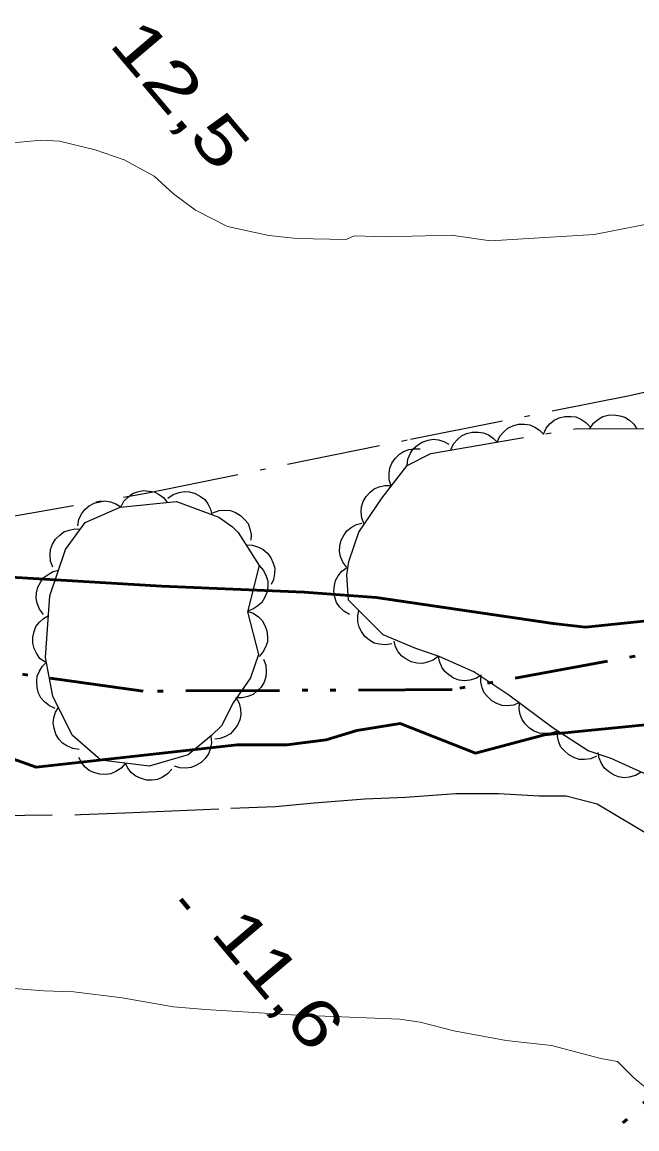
# Model space of a CAD drawing. Extents: x 386081 to 389416, y 5130568 to 5134082.
# Drawn here: x 387339.8 to 387379.1, y 5132295.3 to 5132366 of the extents above; entities that cross this region are included whole.
import ezdxf

# ---------------------------------------------------------------- set-up
doc = ezdxf.new("R2010")
doc.units = 0
doc.header["$LTSCALE"] = 1.2
doc.linetypes.add('DASH_DOUBLE_DOT', pattern=[9.2, 5, -1.2, 0.3, -1.2, 0.3, -1.2])
doc.linetypes.add('DOT_DASHED', pattern=[7.7, 5, -1.2, 0.3, -1.2])
for name, color, linetype, lineweight in [('1', 7, 'Continuous', 53), ('2', 7, 'Continuous', 13), ('3', 7, 'Continuous', 140), ('4', 7, 'DASH_DOUBLE_DOT', 53), ('41', 7, 'DOT_DASHED', 25), ('44', 7, 'Continuous', 25)]:
    doc.layers.add(name, color=color, linetype=linetype, lineweight=lineweight)

msp = doc.modelspace()

# ---------------------------------------------------------------- linework, layer by layer
at = {"layer": '1'}
for points in [[(387381, 5132327.91), (387375.83, 5132327.38), (387373.77, 5132327.62), (387362.46, 5132329.28), (387357.86, 5132329.63), (387348.74, 5132330), (387329.42, 5132331.15)], [(387336.52, 5132319.93), (387340.71, 5132318.44), (387353.57, 5132319.86), (387356.74, 5132319.86), (387359.26, 5132320.18), (387361.22, 5132320.78), (387363.99, 5132321.23), (387368.8, 5132319.34), (387373.22, 5132320.51), (387385.68, 5132321.74)]]:
    msp.add_lwpolyline(points, dxfattribs=at)
at = {"layer": '2'}
for points in [[(387339.24, 5132358.32), (387341.03, 5132358.5), (387342.21, 5132358.44), (387344.49, 5132357.88), (387346.35, 5132357.25), (387348.26, 5132356.2), (387349.49, 5132355.08), (387350.9, 5132354.03), (387352.94, 5132352.98), (387355.59, 5132352.41), (387357.39, 5132352.22), (387360.54, 5132352.15), (387361.04, 5132352.39), (387363.08, 5132352.33), (387367.25, 5132352.44), (387369.76, 5132352.06), (387376.39, 5132352.47), (387382.28, 5132353.62)], [(387384.01, 5132300.3), (387382.95, 5132299.25), (387381.21, 5132298.15), (387380.71, 5132298.03), (387379.54, 5132298.09), (387378.92, 5132298.59), (387377.88, 5132299.64), (387376.82, 5132299.83), (387373.67, 5132300.65), (387370.77, 5132300.97), (387367.43, 5132301.59), (387365.27, 5132302.16), (387363.97, 5132302.35), (387357.04, 5132302.62), (387351.54, 5132302.95), (387349.5, 5132303.14), (387346.22, 5132303.71), (387343.13, 5132304.09), (387341.21, 5132304.16), (387335.47, 5132304.61)]]:
    msp.add_lwpolyline(points, dxfattribs=at)
at = {"layer": '3'}
msp.add_line((387349.96, 5132310.01), (387350.47, 5132309.4), dxfattribs=at)
at = {"layer": '4'}
for points in [[(387412.76, 5132329.3), (387404.72, 5132328.4), (387388.1, 5132327.21), (387367.32, 5132323.4), (387347.56, 5132323.3), (387334, 5132325.19), (387318, 5132327.93), (387302.98, 5132333.07), (387284.4, 5132339.09), (387277.22, 5132343.48), (387270.77, 5132348.95), (387262.86, 5132354.51), (387225.45, 5132375.95), (387219.98, 5132379.92), (387216.61, 5132376.79), (387213.07, 5132373.28), (387203.39, 5132363.11), (387193.58, 5132352.47), (387184.73, 5132343.04)], [(387309.12, 5132228.67), (387320.14, 5132238.92), (387332.54, 5132251.32), (387345.1, 5132263.26), (387360.19, 5132277.97), (387371.56, 5132289.32), (387382.38, 5132299.68), (387391.28, 5132308.57), (387395.06, 5132312.61), (387395.98, 5132313.9), (387396.57, 5132318.63), (387396.55, 5132322.58), (387396.22, 5132327.79)]]:
    msp.add_lwpolyline(points, dxfattribs=at)
at = {"layer": '41'}
for points in [[(387321.01, 5132339.25), (387323.59, 5132336.89), (387325.69, 5132336.02), (387328.04, 5132335.15), (387330.39, 5132334.52), (387333.11, 5132334.02), (387335.21, 5132333.89), (387337.2, 5132334.13), (387347.74, 5132335.95), (387364.64, 5132339.39), (387378.66, 5132342.19), (387381.89, 5132342.92), (387389.98, 5132344.54), (387393.45, 5132345.27), (387396.43, 5132346), (387409.6, 5132348.96), (387414.7, 5132350.55), (387418.3, 5132351.65)], [(387335.74, 5132315.32), (387343.54, 5132315.41), (387346.39, 5132315.53), (387353.17, 5132315.82), (387356.02, 5132315.93), (387358.5, 5132316.17), (387361.72, 5132316.41), (387364.33, 5132316.52), (387367.55, 5132316.76), (387370.28, 5132316.75), (387372.88, 5132316.61), (387374.61, 5132316.61), (387376.59, 5132316.11), (387380.44, 5132313.8), (387381.54, 5132312.68), (387382.28, 5132311.69), (387383.77, 5132309.02), (387384, 5132307.54), (387384.24, 5132305.32)]]:
    msp.add_lwpolyline(points, dxfattribs=at)
at = {"layer": '44'}
for points in [[(387373.15, 5132339.71), (387373.32, 5132340.09), (387373.59, 5132340.4), (387373.84, 5132340.61), (387374.16, 5132340.76), (387374.52, 5132340.85), (387374.9, 5132340.85), (387375.22, 5132340.82), (387375.55, 5132340.68), (387375.86, 5132340.47), (387376.11, 5132340.21)], [(387376.12, 5132340.07), (387376.35, 5132340.41), (387376.67, 5132340.67), (387376.95, 5132340.84), (387377.29, 5132340.93), (387377.66, 5132340.96), (387378.04, 5132340.89), (387378.35, 5132340.8), (387378.65, 5132340.61), (387378.92, 5132340.35), (387379.12, 5132340.05)], [(387370.19, 5132339.21), (387370.36, 5132339.59), (387370.63, 5132339.89), (387370.88, 5132340.11), (387371.2, 5132340.26), (387371.56, 5132340.35), (387371.94, 5132340.35), (387372.27, 5132340.32), (387372.59, 5132340.17), (387372.9, 5132339.97), (387373.15, 5132339.71)], [(387364.44, 5132337.71), (387364.49, 5132338.12), (387364.65, 5132338.5), (387364.83, 5132338.78), (387365.09, 5132339.01), (387365.4, 5132339.21), (387365.77, 5132339.33), (387366.09, 5132339.39), (387366.44, 5132339.35), (387366.79, 5132339.25), (387367.11, 5132339.08)], [(387367.23, 5132338.71), (387367.41, 5132339.09), (387367.67, 5132339.39), (387367.92, 5132339.61), (387368.24, 5132339.75), (387368.6, 5132339.85), (387368.98, 5132339.85), (387369.31, 5132339.81), (387369.63, 5132339.67), (387369.94, 5132339.47), (387370.19, 5132339.21)], [(387363.42, 5132336.41), (387363.29, 5132336.8), (387363.29, 5132337.21), (387363.32, 5132337.54), (387363.46, 5132337.86), (387363.66, 5132338.17), (387363.95, 5132338.43), (387364.21, 5132338.62), (387364.54, 5132338.74), (387364.91, 5132338.79), (387365.27, 5132338.77)], [(387346.12, 5132335.06), (387346.32, 5132335.43), (387346.61, 5132335.72), (387346.87, 5132335.92), (387347.2, 5132336.04), (387347.56, 5132336.11), (387347.94, 5132336.08), (387348.27, 5132336.03), (387348.58, 5132335.86), (387348.87, 5132335.64), (387349.1, 5132335.36)], [(387349.14, 5132335.62), (387349.48, 5132335.86), (387349.86, 5132335.99), (387350.18, 5132336.06), (387350.53, 5132336.03), (387350.89, 5132335.93), (387351.22, 5132335.74), (387351.49, 5132335.55), (387351.7, 5132335.26), (387351.87, 5132334.93), (387351.95, 5132334.58)], [(387361.69, 5132333.96), (387361.53, 5132334.35), (387361.5, 5132334.75), (387361.51, 5132335.08), (387361.63, 5132335.42), (387361.81, 5132335.74), (387362.08, 5132336.01), (387362.32, 5132336.22), (387362.65, 5132336.36), (387363.01, 5132336.44), (387363.37, 5132336.44)], [(387343.37, 5132333.87), (387343.44, 5132334.28), (387343.63, 5132334.64), (387343.82, 5132334.91), (387344.1, 5132335.13), (387344.42, 5132335.31), (387344.79, 5132335.4), (387345.11, 5132335.45), (387345.46, 5132335.39), (387345.81, 5132335.26), (387346.12, 5132335.07)], [(387352.01, 5132334.7), (387352.41, 5132334.84), (387352.81, 5132334.87), (387353.14, 5132334.84), (387353.47, 5132334.71), (387353.79, 5132334.53), (387354.06, 5132334.25), (387354.26, 5132334), (387354.38, 5132333.67), (387354.46, 5132333.3), (387354.45, 5132332.94)], [(387341.79, 5132331.22), (387341.64, 5132331.61), (387341.62, 5132332.02), (387341.64, 5132332.35), (387341.77, 5132332.68), (387341.96, 5132333), (387342.23, 5132333.26), (387342.49, 5132333.47), (387342.82, 5132333.59), (387343.18, 5132333.66), (387343.54, 5132333.65)], [(387360.58, 5132331.19), (387360.32, 5132331.53), (387360.18, 5132331.91), (387360.11, 5132332.23), (387360.13, 5132332.58), (387360.22, 5132332.94), (387360.4, 5132333.28), (387360.59, 5132333.55), (387360.86, 5132333.76), (387361.19, 5132333.94), (387361.54, 5132334.03)], [(387354.14, 5132332.64), (387354.55, 5132332.63), (387354.94, 5132332.5), (387355.24, 5132332.35), (387355.5, 5132332.12), (387355.72, 5132331.82), (387355.87, 5132331.47), (387355.97, 5132331.16), (387355.96, 5132330.81), (387355.9, 5132330.44), (387355.75, 5132330.11)], [(387341.18, 5132328.19), (387340.93, 5132328.53), (387340.79, 5132328.91), (387340.72, 5132329.23), (387340.74, 5132329.58), (387340.83, 5132329.94), (387341.01, 5132330.28), (387341.2, 5132330.55), (387341.48, 5132330.76), (387341.8, 5132330.94), (387342.15, 5132331.03)], [(387354.98, 5132331.32), (387355.26, 5132331.01), (387355.43, 5132330.64), (387355.52, 5132330.32), (387355.53, 5132329.97), (387355.46, 5132329.61), (387355.31, 5132329.26), (387355.15, 5132328.97), (387354.88, 5132328.74), (387354.57, 5132328.54), (387354.23, 5132328.41)], [(387360.75, 5132328.19), (387360.39, 5132328.4), (387360.12, 5132328.69), (387359.92, 5132328.96), (387359.81, 5132329.3), (387359.75, 5132329.66), (387359.79, 5132330.04), (387359.86, 5132330.36), (387360.03, 5132330.67), (387360.27, 5132330.96), (387360.55, 5132331.18)], [(387341.29, 5132325.14), (387340.96, 5132325.39), (387340.73, 5132325.73), (387340.58, 5132326.02), (387340.51, 5132326.37), (387340.5, 5132326.74), (387340.59, 5132327.11), (387340.7, 5132327.42), (387340.92, 5132327.7), (387341.19, 5132327.95), (387341.5, 5132328.13)], [(387354.21, 5132328.41), (387354.6, 5132328.28), (387354.93, 5132328.04), (387355.17, 5132327.81), (387355.34, 5132327.5), (387355.47, 5132327.15), (387355.5, 5132326.77), (387355.5, 5132326.45), (387355.38, 5132326.11), (387355.21, 5132325.79), (387354.97, 5132325.51)], [(387363.46, 5132326.32), (387363.05, 5132326.25), (387362.65, 5132326.29), (387362.33, 5132326.37), (387362.02, 5132326.55), (387361.74, 5132326.79), (387361.52, 5132327.1), (387361.36, 5132327.39), (387361.29, 5132327.73), (387361.28, 5132328.1), (387361.35, 5132328.46)], [(387366.44, 5132325.54), (387366.11, 5132325.28), (387365.73, 5132325.14), (387365.41, 5132325.07), (387365.06, 5132325.09), (387364.7, 5132325.18), (387364.36, 5132325.36), (387364.09, 5132325.54), (387363.87, 5132325.82), (387363.7, 5132326.14), (387363.6, 5132326.49)], [(387355.25, 5132325.34), (387355.4, 5132324.95), (387355.43, 5132324.54), (387355.41, 5132324.21), (387355.29, 5132323.88), (387355.1, 5132323.56), (387354.83, 5132323.29), (387354.58, 5132323.08), (387354.25, 5132322.95), (387353.89, 5132322.87), (387353.53, 5132322.88)], [(387369.19, 5132324.32), (387368.83, 5132324.1), (387368.44, 5132323.99), (387368.11, 5132323.95), (387367.76, 5132324.01), (387367.41, 5132324.13), (387367.1, 5132324.34), (387366.84, 5132324.55), (387366.65, 5132324.84), (387366.51, 5132325.19), (387366.45, 5132325.54)], [(387341.94, 5132322.2), (387341.56, 5132322.36), (387341.24, 5132322.62), (387341.02, 5132322.87), (387340.87, 5132323.18), (387340.77, 5132323.54), (387340.76, 5132323.92), (387340.78, 5132324.25), (387340.92, 5132324.57), (387341.11, 5132324.89), (387341.37, 5132325.14)], [(387371.63, 5132322.57), (387371.25, 5132322.41), (387370.84, 5132322.37), (387370.51, 5132322.39), (387370.18, 5132322.5), (387369.86, 5132322.68), (387369.58, 5132322.95), (387369.37, 5132323.19), (387369.23, 5132323.52), (387369.14, 5132323.88), (387369.14, 5132324.24)], [(387353.49, 5132322.91), (387353.69, 5132322.54), (387353.77, 5132322.14), (387353.8, 5132321.81), (387353.73, 5132321.47), (387353.59, 5132321.13), (387353.36, 5132320.82), (387353.14, 5132320.58), (387352.83, 5132320.4), (387352.49, 5132320.28), (387352.13, 5132320.23)], [(387374.02, 5132320.75), (387373.62, 5132320.61), (387373.22, 5132320.59), (387372.89, 5132320.62), (387372.56, 5132320.75), (387372.25, 5132320.94), (387371.98, 5132321.22), (387371.78, 5132321.48), (387371.66, 5132321.81), (387371.59, 5132322.17), (387371.61, 5132322.53)], [(387343.46, 5132319.57), (387343.05, 5132319.63), (387342.68, 5132319.8), (387342.4, 5132319.98), (387342.17, 5132320.24), (387341.98, 5132320.56), (387341.87, 5132320.93), (387341.81, 5132321.25), (387341.85, 5132321.6), (387341.96, 5132321.95), (387342.14, 5132322.26)], [(387351.88, 5132320.42), (387351.92, 5132320), (387351.84, 5132319.6), (387351.73, 5132319.29), (387351.52, 5132319), (387351.26, 5132318.74), (387350.93, 5132318.55), (387350.63, 5132318.42), (387350.28, 5132318.38), (387349.91, 5132318.41), (387349.56, 5132318.51)], [(387376.55, 5132319.14), (387376.17, 5132318.98), (387375.77, 5132318.93), (387375.44, 5132318.94), (387375.1, 5132319.05), (387374.77, 5132319.22), (387374.49, 5132319.48), (387374.27, 5132319.72), (387374.13, 5132320.04), (387374.04, 5132320.4), (387374.03, 5132320.76)], [(387346.42, 5132318.69), (387346.15, 5132318.37), (387345.8, 5132318.16), (387345.5, 5132318.02), (387345.15, 5132317.97), (387344.78, 5132317.99), (387344.41, 5132318.1), (387344.11, 5132318.22), (387343.85, 5132318.45), (387343.61, 5132318.73), (387343.44, 5132319.05)], [(387379.39, 5132318.13), (387379.03, 5132317.91), (387378.64, 5132317.81), (387378.31, 5132317.77), (387377.96, 5132317.83), (387377.62, 5132317.95), (387377.3, 5132318.16), (387377.05, 5132318.37), (387376.86, 5132318.67), (387376.72, 5132319.01), (387376.66, 5132319.37)], [(387349.4, 5132318.32), (387349.12, 5132318.01), (387348.78, 5132317.79), (387348.48, 5132317.66), (387348.13, 5132317.61), (387347.76, 5132317.62), (387347.39, 5132317.73), (387347.09, 5132317.86), (387346.82, 5132318.08), (387346.58, 5132318.37), (387346.42, 5132318.69)]]:
    msp.add_lwpolyline(points, dxfattribs=at)
at = {"layer": '44', "linetype": 'DOT_DASHED'}
msp.add_lwpolyline([(387381.07, 5132317.37), (387377.49, 5132318.99), (387376.01, 5132319.49), (387373.77, 5132320.93), (387370.93, 5132323.04), (387368.71, 5132324.53), (387366.49, 5132325.52), (387365, 5132326.02), (387362.9, 5132326.89), (387360.69, 5132329.12), (387360.58, 5132330.73), (387360.71, 5132331.59), (387361.34, 5132333.45), (387362.84, 5132335.66), (387364.44, 5132337.71), (387365.96, 5132338.49), (387375.26, 5132340.07), (387380.22, 5132340.05)], dxfattribs=at)
msp.add_lwpolyline([(387354.98, 5132331.32), (387354.22, 5132328.36), (387354.94, 5132325.64), (387354.43, 5132324.16), (387353.31, 5132322.56), (387352.56, 5132321.08), (387351.93, 5132320.46), (387350.44, 5132319.23), (387347.95, 5132318.5), (387344.86, 5132318.88), (387343.01, 5132320.49), (387341.79, 5132322.97), (387341.31, 5132325.44), (387341.59, 5132329.39), (387342.6, 5132332.35), (387343.85, 5132334.08), (387346.09, 5132335.06), (387349.68, 5132335.42), (387352.4, 5132334.42), (387353.26, 5132333.8), (387353.63, 5132333.43)], close=True, dxfattribs=at)

# ---------------------------------------------------------------- texts
at = {"layer": '3'}
for s, width, p in [('12,5   ', 1.4, (387345.29, 5132364.63)), ('11,6   ', 1.3, (387351.79, 5132307.79))]:
    msp.add_text(s, height=3, rotation=310.294, dxfattribs=dict(at, width=width)).set_placement(p)

doc.saveas('drawing.dxf')
